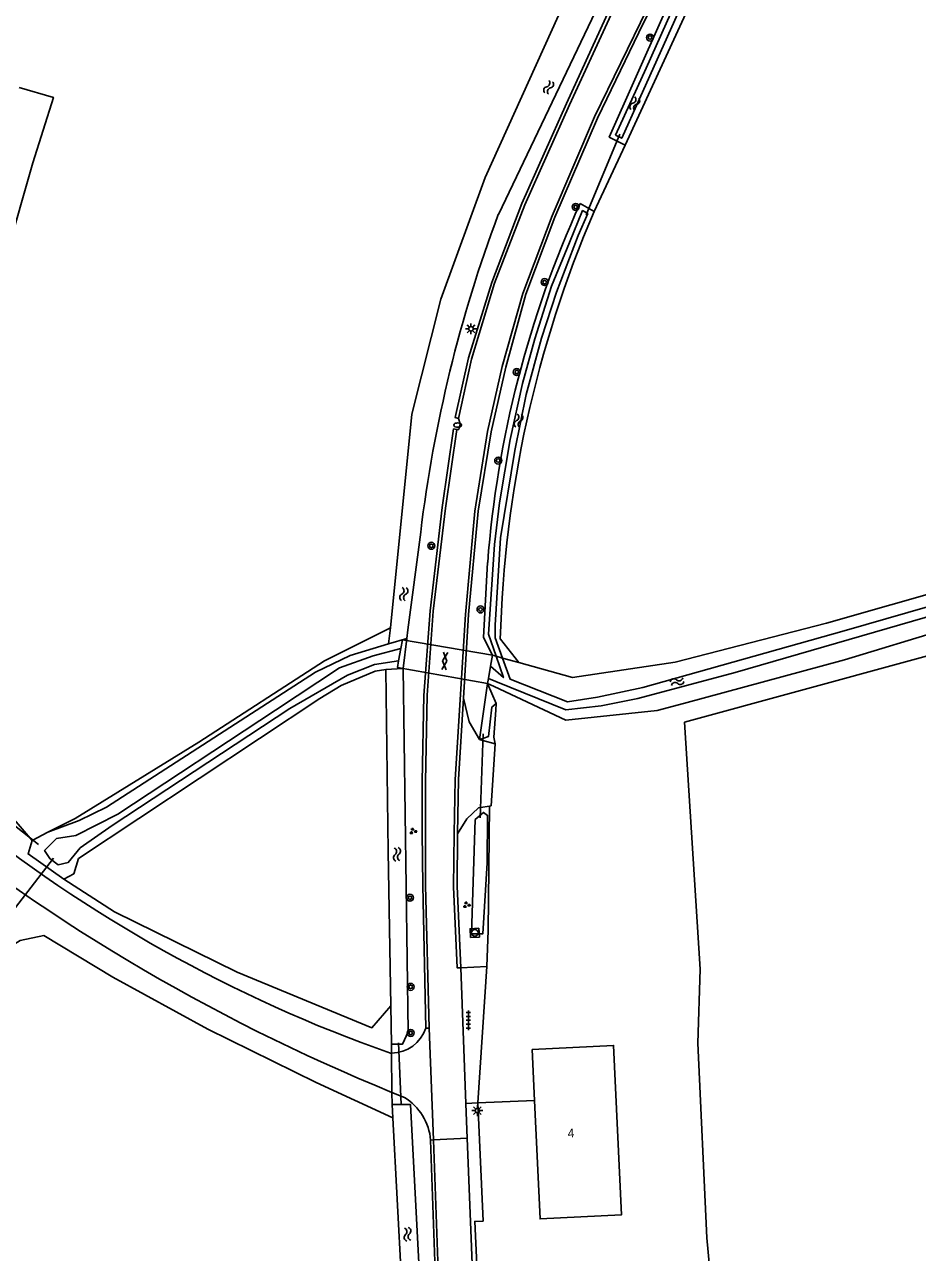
# Model space of a CAD drawing. Extents: x 137999 to 141000, y 397500 to 400501.
# Drawn here: x 139140.4 to 139242.8, y 400079.1 to 400219.9 of the extents above; entities that cross this region are included whole.
import ezdxf

# ---------------------------------------------------------------- set-up
doc = ezdxf.new("R2010")
doc.units = 0
for name, color, linetype in [('gg-afsc-draadraster', 7, 'Continuous'), ('gg-afsc-lijn draadraster', 7, 'Continuous'), ('gg-anno-huisnummerreeks BGT', 7, 'Continuous'), ('gg-bbg-hoofdgebouw', 7, 'Continuous'), ('gg-knt-bronhoudergrens', 7, 'Continuous'), ('gg-knt-onverhard', 7, 'Continuous'), ('gg-knt-verharding', 7, 'Continuous'), ('gg-knt-verharding nz', 7, 'Continuous'), ('gg-kntw-bovenkant insteek waterloop', 7, 'Continuous'), ('gg-kntw-greppel-droge sloot', 7, 'Continuous'), ('gg-kntw-waterlijn', 7, 'Continuous'), ('gg-kwrk-duiker nz buis', 7, 'Continuous'), ('gg-kwrk-duiker nz vlak', 7, 'Continuous'), ('gt-grn-groengrens', 7, 'Continuous'), ('gt-grn-vlakafsluiter', 7, 'Continuous'), ('gt-grn-weggrens', 7, 'Continuous'), ('gt-symb-boom', 7, 'Continuous'), ('gt-symb-brandkraan', 7, 'Continuous'), ('gt-symb-gesloten verharding', 7, 'Continuous'), ('gt-symb-groenvak', 7, 'Continuous'), ('gt-symb-lichtmast', 7, 'Continuous'), ('gt-symb-rioolschacht', 7, 'Continuous'), ('gt-symb-tegel verharding', 7, 'Continuous'), ('gt-symb-watersymbool', 7, 'Continuous')]:
    doc.layers.add(name, color=color, linetype=linetype)

# ---------------------------------------------------------------- blocks, each defined once
blk = doc.blocks.new('gt0-LMAST')
at = {"layer": 'gt-symb-lichtmast'}
for p, q in [((-0.18, 0.17), (-0.45, 0.44)), ((0, 0.25), (0, 0.62)), ((0.17, 0.17), (0.44, 0.44)), ((-0.25, 0), (-0.63, 0)), ((-0.18, -0.18), (-0.45, -0.45)), ((0, -0.25), (0, -0.63)), ((0.44, -0.45), (0.17, -0.18)), ((0.25, 0), (0.62, 0))]:
    blk.add_line(p, q, dxfattribs=at)
blk.add_circle((0, 0), 0.25, dxfattribs=at)
blk = doc.blocks.new('gt0-RS')
at = {"layer": 'gt-symb-rioolschacht'}
blk.add_lwpolyline([(-0.5, -0.5), (0.5, -0.5), (0.5, 0.5), (-0.5, 0.5)], close=True, dxfattribs=at)
blk.add_circle((0, 0), 0.375, dxfattribs=at)
blk = doc.blocks.new('gt0-BOOM')
at = {"layer": 'gt-symb-boom'}
for radius in [0.4, 0.2]:
    blk.add_circle((0, 0), radius, dxfattribs=at)
blk = doc.blocks.new('gt0-GESVH1')
at = {"layer": 'gt-symb-gesloten verharding'}
for p, q in [((-0.99, -0.26), (0.01, 0.24)), ((0.01, -0.26), (-0.99, 0.24)), ((0.01, 0.24), (1.01, -0.26)), ((1.01, 0.24), (0.01, -0.26))]:
    blk.add_line(p, q, dxfattribs=at)
blk = doc.blocks.new('gt0-BR')
at = {"layer": 'gt-symb-brandkraan'}
for centre, radius, start, end in [((-0.24, 0), 0.206, 107.5669, 252.4331), ((0.6, -2.66), 3, 106.892, 107.5669), ((0, -0.69), 0.938, 73.108, 106.892), ((-0.6, -2.66), 3, 72.4331, 73.108), ((0.24, 0), 0.206, 287.567, 72.4331), ((0.6, 2.66), 3, 252.4331, 253.108), ((0, 0.69), 0.938, 253.108, 286.8921), ((-0.6, 2.66), 3, 286.8921, 287.567)]:
    blk.add_arc(centre, radius, start, end, dxfattribs=at)
blk = doc.blocks.new('gt0-GRVAK')
at = {"layer": 'gt-symb-groenvak'}
for p, q in [((-0.11, 0.19), (-0.23, 0.24)), ((-0.18, 0.15), (0.09, 0.15)), ((-0.09, 0.21), (-0.16, 0.32)), ((-0.05, 0.21), (-0.05, 0.39)), ((0, 0.21), (0.06, 0.32)), ((0.02, 0.19), (0.13, 0.24)), ((0.26, -0.05), (0.2, 0.06)), ((0.31, -0.05), (0.31, 0.13)), ((0.35, -0.05), (0.41, 0.06)), ((-0.24, -0.23), (-0.36, -0.18)), ((-0.32, -0.26), (-0.05, -0.26)), ((-0.23, -0.21), (-0.29, -0.09)), ((-0.18, -0.2), (-0.18, -0.02)), ((-0.14, -0.21), (-0.07, -0.09)), ((-0.12, -0.23), (0, -0.18)), ((0.24, -0.07), (0.12, -0.02)), ((0.17, -0.11), (0.44, -0.11)), ((0.37, -0.07), (0.49, -0.02))]:
    blk.add_line(p, q, dxfattribs=at)
blk = doc.blocks.new('gt0-WA')
at = {"layer": 'gt-symb-watersymbool'}
for centre, start, end in [((-0.32, 0.02), 28.0725, 151.9275), ((0.43, 0.42), 208.0725, 331.9275), ((-0.32, -0.43), 28.0725, 151.9275), ((0.43, -0.03), 208.0725, 331.9275)]:
    blk.add_arc(centre, 0.425, start, end, dxfattribs=at)
blk = doc.blocks.new('gt0-TEG1')
at = {"layer": 'gt-symb-tegel verharding'}
for p, q in [((-1.13, 0), (1.12, 0)), ((-0.9, -0.25), (-0.9, 0.25)), ((-0.45, -0.25), (-0.45, 0.25)), ((0, -0.25), (0, 0.25)), ((0.45, -0.25), (0.45, 0.25)), ((0.9, -0.25), (0.9, 0.25))]:
    blk.add_line(p, q, dxfattribs=at)

msp = doc.modelspace()

# ---------------------------------------------------------------- linework, layer by layer
at = {"layer": 'gg-afsc-draadraster'}
for points in [[(139143.1, 400127.3), (139146.22, 400128.86), (139160.39, 400137.6), (139174.82, 400146.93), (139182.37, 400150.75)], [(139144.94, 400121.9), (139150.72, 400118.15), (139164.81, 400111.24), (139180.25, 400104.86), (139182.42, 400107.39)]]:
    msp.add_lwpolyline(points, dxfattribs=at)
at = {"layer": 'gg-afsc-lijn draadraster'}
for points in [[(139143.1, 400127.3), (139146.22, 400128.86), (139160.39, 400137.6), (139174.82, 400146.93), (139182.37, 400150.75)], [(139144.94, 400121.9), (139150.72, 400118.15), (139164.81, 400111.24), (139180.25, 400104.86), (139182.42, 400107.39)]]:
    msp.add_lwpolyline(points, dxfattribs=at)
at = {"layer": 'gg-bbg-hoofdgebouw'}
msp.add_line((139198.91, 400096.53), (139198.64, 400102.38), dxfattribs=at)
msp.add_lwpolyline([(139198.64, 400102.38), (139207.96, 400102.84), (139208.86, 400083.39), (139199.54, 400082.93), (139198.91, 400096.53)], dxfattribs=at)
at = {"layer": 'gg-knt-bronhoudergrens'}
for points in [[(139139.82, 400212.71), (139143.73, 400211.58), (139141.38, 400204.06), (139138.33, 400193.47), (139132.78, 400170.06), (139125.34, 400166.85), (139129.21, 400150.35), (139134.63, 400134.08), (139141.29, 400126.32)], [(139217.89, 400111.57), (139217.61, 400103.1), (139218.67, 400080.77), (139218.99, 400077.06), (139218.67, 400071.24), (139217.4, 400068.07), (139217.5, 400053.39), (139271.7, 400054.1), (139270.43, 400097.17), (139268.05, 400154.09), (139216.1, 400139.91), (139217.89, 400111.57)], [(139083.97, 400093.84), (139092.87, 400095.51), (139100.43, 400097.15), (139108.21, 400099.43), (139117.55, 400102.82), (139126.88, 400106.81), (139139.91, 400114.88), (139142.62, 400115.46)], [(139182.64, 400094.54), (139173.84, 400098.57), (139161.44, 400104.69), (139150.55, 400110.67), (139142.62, 400115.46)]]:
    msp.add_lwpolyline(points, dxfattribs=at)
at = {"layer": 'gg-knt-onverhard'}
for p, q in [((139192.6, 400137.91), (139192.96, 400137.81)), ((139194.38, 400137.42), (139194.24, 400138.21)), ((139192.96, 400137.81), (139194.38, 400137.42)), ((139193.75, 400130.29), (139192.69, 400130.12)), ((139193.94, 400130.32), (139193.75, 400130.29))]:
    msp.add_line(p, q, dxfattribs=at)
for points in [[(139190.74, 400142.68), (139191.4, 400139.96), (139192.6, 400137.91)], [(139192.69, 400130.12), (139192.48, 400130.09), (139191.14, 400128.83), (139190.07, 400127.11)]]:
    msp.add_lwpolyline(points, dxfattribs=at)
at = {"layer": 'gg-knt-verharding'}
for p, q in [((139190.44, 400111.75), (139193.41, 400111.9)), ((139190.44, 400111.75), (139191.01, 400096.18)), ((139186.81, 400104.82), (139186.43, 400104.8)), ((139182.37, 400101.93), (139182.51, 400101.94)), ((139182.55, 400097.45), (139183.97, 400096.87)), ((139191.01, 400096.18), (139192.4, 400096.24)), ((139191.01, 400096.12), (139191.01, 400096.18)), ((139191.16, 400092.18), (139191.01, 400096.12)), ((139192.4, 400096.24), (139198.91, 400096.53)), ((139186.97, 400091.97), (139187.32, 400092.02)), ((139192.07, 400069.37), (139191.16, 400092.18))]:
    msp.add_line(p, q, dxfattribs=at)
for points in [[(139219.12, 400279.19), (139221.39, 400277.56), (139222.1, 400273.99), (139222.51, 400267.79), (139222.51, 400264.86), (139221.78, 400257.4), (139220.45, 400251.63), (139217.65, 400243.38), (139214.41, 400236.12), (139207.08, 400220.74), (139202.57, 400210.89), (139197.43, 400199.4), (139194, 400190.36), (139191.32, 400181.69), (139189.81, 400174.84), (139190.17, 400174.76)], [(139221.69, 400278.03), (139222.51, 400274.05), (139222.9, 400267.79), (139222.91, 400264.86), (139222.17, 400257.37), (139220.78, 400251.53), (139218.02, 400243.28), (139214.76, 400235.95), (139207.44, 400220.6), (139202.92, 400210.74), (139197.77, 400199.27), (139194.3, 400190.26), (139191.67, 400181.54), (139190.17, 400174.76)], [(139227.4, 400264.5), (139227.04, 400264.55), (139225.92, 400257.14), (139224.29, 400250.45), (139221.3, 400241.88), (139217.84, 400234.16), (139205.76, 400209.34), (139200.91, 400197.98), (139197.55, 400189.08), (139195.2, 400180.71), (139193.51, 400173.27), (139192.05, 400164.13), (139190.98, 400152.26), (139189.79, 400133.35), (139189.67, 400127.16), (139189.62, 400121.03), (139190.02, 400111.74), (139190.44, 400111.75)], [(139227.4, 400264.5), (139226.27, 400257.06), (139224.62, 400250.34), (139221.59, 400241.76), (139218.18, 400234.02), (139210.87, 400219.04), (139206.12, 400209.18), (139201.24, 400197.83), (139197.9, 400188.99), (139195.59, 400180.65), (139193.92, 400173.22), (139192.42, 400164.1), (139191.34, 400152.28), (139190.74, 400142.68)], [(139190.17, 400174.76), (139190.36, 400174.12), (139190.21, 400173.5), (139189.98, 400173.48)], [(139189.98, 400173.48), (139189.62, 400173.54), (139188.32, 400164.55), (139186.92, 400152.7), (139186.2, 400142.98), (139186.01, 400133.11), (139186, 400127.25), (139186.08, 400121.16), (139186.43, 400104.8)], [(139186.81, 400104.82), (139186.41, 400121.19), (139186.38, 400127.26), (139186.41, 400133.11), (139186.6, 400143.01), (139187.28, 400152.66), (139188.69, 400164.44), (139189.98, 400173.48)], [(139190.74, 400142.68), (139190.17, 400133.35), (139190.07, 400127.11)], [(139190.07, 400127.11), (139190.02, 400121.09), (139190.44, 400111.75)], [(139194.15, 399949.82), (139192.69, 399963.64), (139191.82, 399974.57), (139191.14, 399986.16), (139191.08, 399990.85), (139190.23, 400008.61), (139189.37, 400028.44), (139187.77, 400069.49), (139186.97, 400091.97)], [(139199.54, 399906.09), (139198.07, 399918.5), (139195.04, 399946.01), (139193.17, 399963.69), (139192.3, 399974.6), (139191.62, 399986.19), (139191.56, 399990.88), (139190.71, 400008.63), (139189.77, 400028.5), (139188.12, 400069.52), (139187.32, 400092.02)]]:
    msp.add_lwpolyline(points, dxfattribs=at)
for centre, radius, start, end in [((139267.38, 400305.25), 224.45, 230.4886, 247.7928), ((139238.02, 400259.54), 167.14, 230.9653, 250.553), ((139182.45, 400106.13), 4.19, 270.8249, 341.5926), ((139180.61, 400091.44), 6.39, 4.7448, 58.2089)]:
    msp.add_arc(centre, radius, start, end, dxfattribs=at)
at = {"layer": 'gg-knt-verharding nz'}
msp.add_line((139186.81, 400104.82), (139187.32, 400092.02), dxfattribs=at)
at = {"layer": 'gg-kntw-bovenkant insteek waterloop'}
for p, q in [((139194.75, 400198.14), (139214.31, 400239.14)), ((139205.73, 400198.5), (139204.12, 400199.42)), ((139184.36, 400150.49), (139185.85, 400161.69)), ((139272.76, 400158.76), (139234.43, 400147.05)), ((139182.16, 400148.88), (139182.37, 400150.75)), ((139184.24, 400149.5), (139183.83, 400146.07)), ((139184.36, 400150.49), (139184.24, 400149.5)), ((139194.98, 400149.44), (139197.1, 400146.75)), ((139193.85, 400146.35), (139193.6, 400144.93)), ((139194.07, 400147.58), (139193.85, 400146.35)), ((139215.97, 400142.07), (139234.43, 400147.05)), ((139193.6, 400144.93), (139193.5, 400144.36)), ((139141.29, 400126.32), (139143.1, 400127.3)), ((139182.5, 400102.98), (139182.42, 400107.39)), ((139182.64, 400094.54), (139182.56, 400096.04)), ((139184.1, 400066.97), (139182.64, 400094.54))]:
    msp.add_line(p, q, dxfattribs=at)
for points in [[(139182.37, 400150.75), (139184.82, 400175.26), (139188.15, 400188.43), (139193.23, 400202.4), (139201.64, 400220.98), (139212.44, 400241.3), (139217.52, 400256.38), (139219.37, 400265.73)], [(139230.41, 400260.19), (139229.48, 400254.4), (139228.21, 400249.59), (139226.69, 400245.23), (139224.3, 400239.06), (139219.79, 400228.98), (139209.27, 400206.11)], [(139209.27, 400206.11), (139207.47, 400207.02), (139219.55, 400234.2)], [(139232.38, 400151.28), (139329.35, 400178.92), (139399.66, 400197.91), (139425.76, 400203.81), (139452.01, 400207.98), (139491.14, 400212.79)], [(139193.52, 400158.22), (139193.03, 400149.62), (139194.07, 400147.58)], [(139197.1, 400146.75), (139203.26, 400145.05), (139215.02, 400146.8), (139232.38, 400151.28)], [(139143.1, 400127.3), (139146.69, 400128.62), (139149.82, 400130.17), (139173.79, 400145.64), (139177.75, 400147.56), (139182.16, 400148.88)], [(139181.84, 400145.95), (139180.64, 400145.75), (139176.71, 400144.11), (139174.27, 400142.62), (139146.59, 400124.26), (139146.06, 400122.53), (139144.94, 400121.9)], [(139182.42, 400107.39), (139182.12, 400125.06), (139181.84, 400145.95)], [(139183.83, 400146.07), (139184.4, 400104.38), (139183.76, 400102.98), (139182.5, 400102.98)], [(139215.97, 400142.07), (139212.97, 400141.26), (139202.49, 400140.15), (139194.25, 400144.01)], [(139144.94, 400121.9), (139140.83, 400124.8), (139141.29, 400126.32)], [(139182.56, 400096.04), (139184.66, 400096.07), (139186.2, 400067), (139184.1, 400066.97)]]:
    msp.add_lwpolyline(points, dxfattribs=at)
for centre, radius, start, end in [((139315.01, 400148.93), 121.84, 155.5207, 175.6287), ((139327.88, 400146.01), 132.95, 156.7449, 178.5248), ((139342.01, 400142.86), 157.3, 159.4267, 173.1253)]:
    msp.add_arc(centre, radius, start, end, dxfattribs=at)
at = {"layer": 'gg-kntw-greppel-droge sloot'}
for q in [(139193.5, 400144.36), (139192.97, 400138.04)]:
    msp.add_line((139192.6, 400137.91), q, dxfattribs=at)
for points in [[(139192.97, 400138.04), (139193.6, 400138.26), (139194.01, 400141.65), (139194.48, 400142.07)], [(139192.09, 400128.73), (139193.03, 400129.55), (139193.52, 400129.22), (139193.45, 400123.77), (139192.95, 400115.62), (139191.68, 400115.64), (139192.09, 400128.73)]]:
    msp.add_lwpolyline(points, dxfattribs=at)
at = {"layer": 'gg-kntw-waterlijn'}
msp.add_line((139183.3, 400146.93), (139183.57, 400148.38), dxfattribs=at)
for points in [[(139208.18, 400207.26), (139211.7, 400214.93), (139219.74, 400232.9), (139223.71, 400241.76), (139226.33, 400248.58), (139228.03, 400254.43), (139229.1, 400259.65), (139229.9, 400259.49), (139228.82, 400254.2), (139227.15, 400248.4), (139224.61, 400241.56), (139218.2, 400227.63), (139210.93, 400211.43), (139208.9, 400206.89), (139208.18, 400207.26)], [(139195.21, 400147.27), (139196.1, 400144.86), (139202.68, 400142.26), (139206.11, 400142.77), (139211.31, 400143.9), (139234.39, 400150.39), (139263.33, 400158.74), (139300.08, 400169.25), (139318.79, 400174.53), (139342.62, 400181.31), (139370.44, 400188.15), (139385.15, 400192.16), (139397.8, 400195.39), (139409.72, 400198.04), (139429.56, 400202.3), (139441.1, 400204.43), (139450.13, 400205.98), (139474.61, 400209.33), (139483.52, 400210.41), (139491.35, 400211.03)], [(139490.73, 400208.01), (139490.65, 400208.18), (139489.37, 400209.49), (139475.68, 400208.49), (139464.31, 400206.84), (139432.88, 400201.75), (139423.18, 400199.96), (139398.17, 400194.34), (139385.8, 400191.2), (139329.67, 400176.61), (139313.8, 400171.91), (139283.58, 400163.41), (139275.39, 400161.09), (139221.92, 400145.6), (139210.73, 400142.62)], [(139194.49, 400147.47), (139193.62, 400150), (139194.32, 400160.31), (139194.89, 400165.06), (139196.1, 400172.32), (139197.52, 400178.74), (139198.93, 400183.9), (139200.86, 400189.91), (139202.9, 400194.95), (139204.4, 400198.59), (139204.99, 400198.24), (139203.89, 400195.72), (139201.4, 400189.23), (139199.7, 400183.96), (139197.94, 400177.51), (139196.62, 400171.09), (139194.99, 400161.04), (139194.4, 400151.02), (139194.37, 400149.58), (139195.21, 400147.27)], [(139183.3, 400146.93), (139180.53, 400146.54), (139177.45, 400145.31), (139170.83, 400141.49), (139150.46, 400128.04), (139146.8, 400125.49), (139145.42, 400123.83), (139144.26, 400123.55), (139143.33, 400124.26), (139142.72, 400125.18), (139144.1, 400126.56), (139146.3, 400126.93), (139151.11, 400129.36), (139169.18, 400141.3), (139176.53, 400146.16), (139180.41, 400147.52), (139183.57, 400148.38)], [(139193.85, 400146.35), (139195.33, 400145.03), (139194.49, 400147.47)], [(139193.6, 400144.93), (139194.45, 400144.58), (139202.49, 400141.32), (139206.52, 400141.78), (139210.73, 400142.62)]]:
    msp.add_lwpolyline(points, dxfattribs=at)
at = {"layer": 'gg-kwrk-duiker nz buis'}
for p, q in [((139208.66, 400207.36), (139204.81, 400198.12)), ((139192.99, 400138.59), (139192.65, 400128.95)), ((139132.47, 400133.38), (139142, 400125.89)), ((139143.72, 400124.33), (139139, 400118.16)), ((139183.61, 400096.05), (139183.28, 400103.14))]:
    msp.add_line(p, q, dxfattribs=at)
at = {"layer": 'gg-kwrk-duiker nz vlak'}
for points in [[(139183.57, 400148.38), (139183.74, 400149.35), (139194.07, 400147.58)], [(139193.5, 400144.36), (139183.17, 400146.19), (139183.3, 400146.93)]]:
    msp.add_lwpolyline(points, dxfattribs=at)
at = {"layer": 'gt-grn-groengrens'}
for p, q in [((139205.73, 400198.5), (139209.27, 400206.11)), ((139193.75, 400130.29), (139193.57, 400116.03)), ((139193.57, 400116.03), (139193.41, 400111.9)), ((139182.5, 400102.98), (139182.51, 400101.94)), ((139182.55, 400097.45), (139182.56, 400096.04)), ((139192.99, 400082.69), (139192.4, 400096.24))]:
    msp.add_line(p, q, dxfattribs=at)
for points in [[(139194.24, 400138.21), (139194.47, 400141.27), (139194.48, 400142.07)], [(139193.75, 400061.11), (139193.05, 400061.08), (139192.05, 400082.65), (139192.99, 400082.69)]]:
    msp.add_lwpolyline(points, dxfattribs=at)
at = {"layer": 'gt-grn-vlakafsluiter'}
for p, q in [((139182.16, 400148.88), (139184.24, 400149.5)), ((139194.07, 400147.58), (139194.49, 400147.47)), ((139194.49, 400147.47), (139195.21, 400147.27)), ((139195.21, 400147.27), (139197.1, 400146.75)), ((139181.84, 400145.95), (139183.14, 400146.03)), ((139183.14, 400146.03), (139183.83, 400146.07)), ((139194.25, 400144.01), (139193.5, 400144.36)), ((139193.5, 400144.36), (139194.48, 400142.07)), ((139194.38, 400137.42), (139193.94, 400130.32)), ((139193.41, 400111.9), (139192.4, 400096.24))]:
    msp.add_line(p, q, dxfattribs=at)
at = {"layer": 'gt-grn-weggrens'}
for p, q in [((139182.51, 400101.94), (139182.55, 400097.45)), ((139187.32, 400092.02), (139191.16, 400092.18))]:
    msp.add_line(p, q, dxfattribs=at)

# ---------------------------------------------------------------- block references
at = {"layer": 'gt-symb-boom'}
for p in [(139212.14, 400218.44), (139203.62, 400199.01), (139200.05, 400190.39), (139196.86, 400180.07), (139194.73, 400169.92), (139187.07, 400160.14), (139192.7, 400152.84), (139184.61, 400119.77), (139184.69, 400109.55), (139184.7, 400104.26)]:
    msp.add_blockref('gt0-BOOM', p, dxfattribs=at)
at = {"layer": 'gt-symb-brandkraan'}
msp.add_blockref('gt0-BR', (139190.07, 400173.99), dxfattribs=at)
at = {"layer": 'gt-symb-gesloten verharding', "rotation": 84.2609015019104}
msp.add_blockref('gt0-GESVH1', (139188.59, 400146.92), dxfattribs=at)
at = {"layer": 'gt-symb-groenvak'}
for p in [(139184.96, 400127.41), (139191.09, 400118.95)]:
    msp.add_blockref('gt0-GRVAK', p, dxfattribs=at)
at = {"layer": 'gt-symb-lichtmast'}
for p in [(139191.61, 400185.03), (139192.35, 400095.36)]:
    msp.add_blockref('gt0-LMAST', p, dxfattribs=at)
at = {"layer": 'gt-symb-rioolschacht', "rotation": -176.78837422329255}
msp.add_blockref('gt0-RS', (139192.04, 400115.74), dxfattribs=at)
at = {"layer": 'gt-symb-tegel verharding', "rotation": -90.00000000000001}
msp.add_blockref('gt0-TEG1', (139191.31, 400105.71), dxfattribs=at)
at = {"layer": 'gt-symb-watersymbool'}
for p, rotation in [((139200.49, 400212.68), 71.99992540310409), ((139210.37, 400210.8), 71.99992540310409), ((139197.05, 400174.43), 83.96999119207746), ((139183.9, 400154.54), 85.98782884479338), ((139215.19, 400144.55), 17.094305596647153), ((139183.13, 400124.7), 97.00425924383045), ((139184.34, 400081.12), 101.006664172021)]:
    msp.add_blockref('gt0-WA', p, dxfattribs=dict(at, rotation=rotation))

# ---------------------------------------------------------------- texts
at = {"layer": 'gg-anno-huisnummerreeks BGT'}
msp.add_text('4', height=1, rotation=2.6, dxfattribs=at).set_placement((139202.72, 400092.26))

doc.saveas('drawing.dxf')
